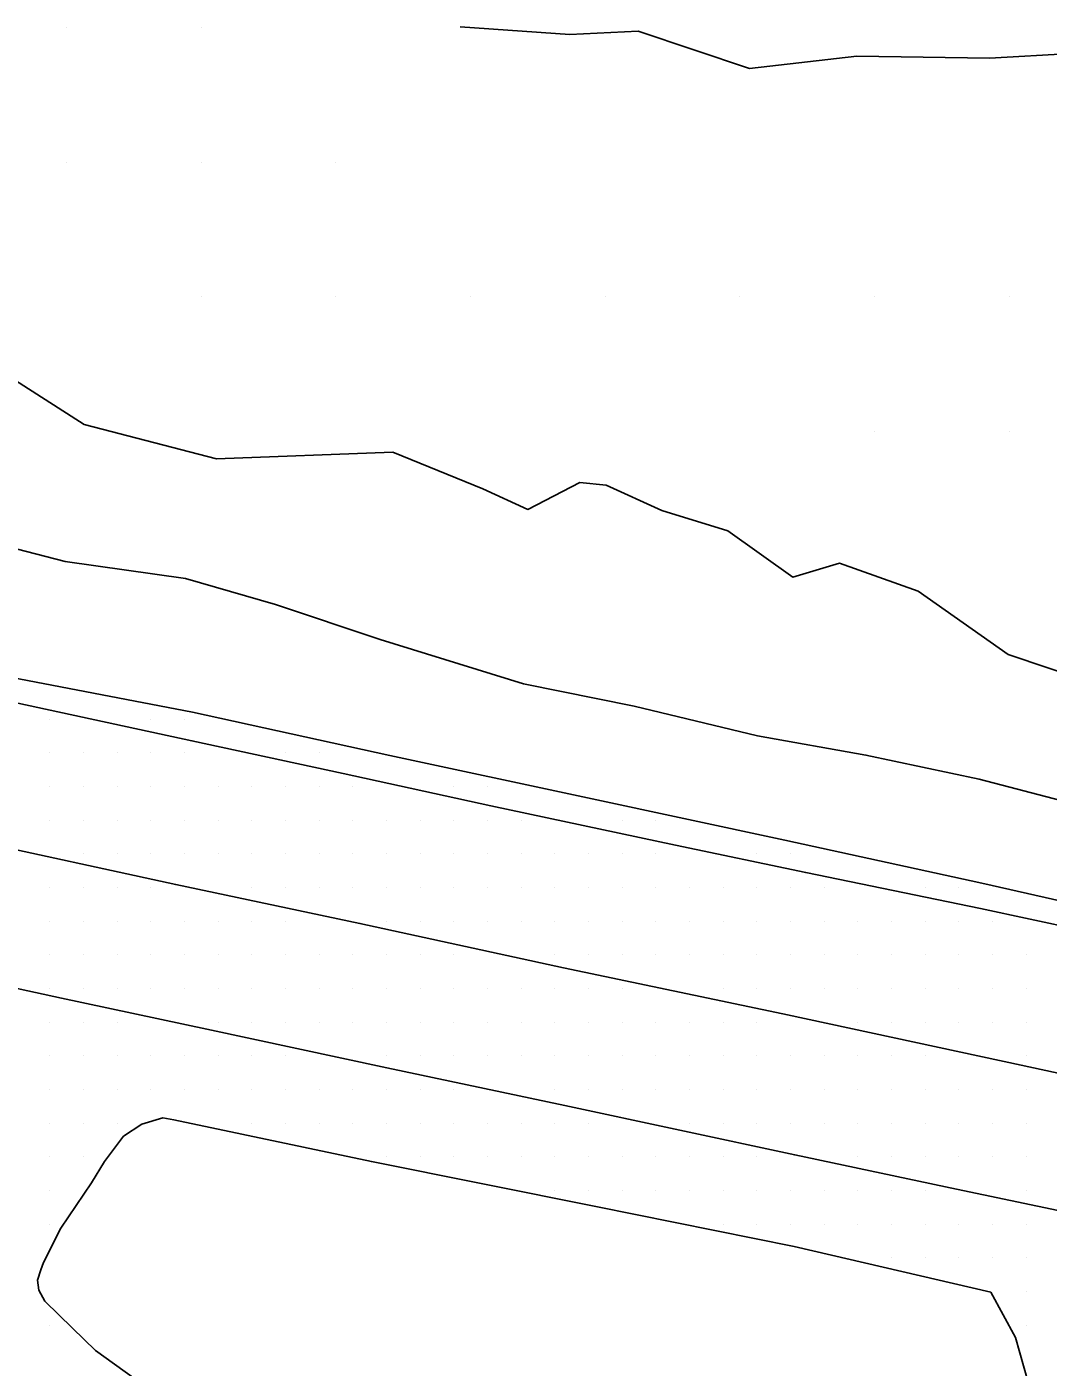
# Model space of a CAD drawing. Extents: x 1762120 to 1766775, y 709485 to 712965.
# Drawn here: x 1764097 to 1764172.9, y 712320.6 to 712420.2 of the extents above; entities that cross this region are included whole.
import ezdxf

# ---------------------------------------------------------------- set-up
doc = ezdxf.new("R2010")
doc.units = 0
for name, color, linetype in [('Exist DTM QL2 LIDAR Elevation Point', 7, 'Continuous'), ('Exist DTM Scan Elevation Point', 7, 'Continuous'), ('Exist Roads EOP', 7, 'Continuous'), ('Exist Roads EOT', 7, 'Continuous'), ('PH Exist DTM Breakline', 7, 'Continuous')]:
    doc.layers.add(name, color=color, linetype=linetype)

msp = doc.modelspace()

# ---------------------------------------------------------------- linework, layer by layer
at = {"layer": 'Exist DTM QL2 LIDAR Elevation Point'}
for p, q in [((1764099.996, 712420.146), (1764099.996, 712420.146)), ((1764109.998, 712420.146), (1764109.998, 712420.146)), ((1764099.996, 712410.144), (1764099.996, 712410.144)), ((1764109.998, 712410.144), (1764109.998, 712410.144)), ((1764119.999, 712410.144), (1764119.999, 712410.144)), ((1764109.998, 712400.143), (1764109.998, 712400.143)), ((1764119.999, 712400.143), (1764119.999, 712400.143)), ((1764130, 712400.143), (1764130, 712400.143)), ((1764140.002, 712400.143), (1764140.002, 712400.143)), ((1764150.003, 712400.143), (1764150.003, 712400.143)), ((1764160.004, 712400.143), (1764160.004, 712400.143)), ((1764170.005, 712400.143), (1764170.005, 712400.143)), ((1764160.004, 712390.142), (1764160.004, 712390.142)), ((1764170.005, 712390.142), (1764170.005, 712390.142))]:
    msp.add_line(p, q, dxfattribs=at)
at = {"layer": 'Exist DTM Scan Elevation Point'}
for p, q in [((1764098.75, 712368.75), (1764098.75, 712368.75)), ((1764106.25, 712368.75), (1764106.25, 712368.75)), ((1764108.75, 712368.75), (1764108.75, 712368.75)), ((1764098.75, 712366.25), (1764098.75, 712366.25)), ((1764101.25, 712366.25), (1764101.25, 712366.25)), ((1764103.75, 712366.25), (1764103.75, 712366.25)), ((1764106.25, 712366.25), (1764106.25, 712366.25)), ((1764108.75, 712366.25), (1764108.75, 712366.25)), ((1764116.25, 712366.25), (1764116.25, 712366.25)), ((1764118.75, 712366.25), (1764118.75, 712366.25)), ((1764098.75, 712363.75), (1764098.75, 712363.75)), ((1764101.25, 712363.75), (1764101.25, 712363.75)), ((1764103.75, 712363.75), (1764103.75, 712363.75)), ((1764106.25, 712363.75), (1764106.25, 712363.75)), ((1764108.75, 712363.75), (1764108.75, 712363.75)), ((1764111.25, 712363.75), (1764111.25, 712363.75)), ((1764113.75, 712363.75), (1764113.75, 712363.75)), ((1764116.25, 712363.75), (1764116.25, 712363.75)), ((1764118.75, 712363.75), (1764118.75, 712363.75)), ((1764121.25, 712363.75), (1764121.25, 712363.75)), ((1764128.75, 712363.75), (1764128.75, 712363.75)), ((1764131.25, 712363.75), (1764131.25, 712363.75)), ((1764098.75, 712361.25), (1764098.75, 712361.25)), ((1764101.25, 712361.25), (1764101.25, 712361.25)), ((1764103.75, 712361.25), (1764103.75, 712361.25)), ((1764106.25, 712361.25), (1764106.25, 712361.25)), ((1764108.75, 712361.25), (1764108.75, 712361.25)), ((1764111.25, 712361.25), (1764111.25, 712361.25)), ((1764113.75, 712361.25), (1764113.75, 712361.25)), ((1764116.25, 712361.25), (1764116.25, 712361.25)), ((1764118.75, 712361.25), (1764118.75, 712361.25)), ((1764121.25, 712361.25), (1764121.25, 712361.25)), ((1764123.75, 712361.25), (1764123.75, 712361.25)), ((1764126.25, 712361.25), (1764126.25, 712361.25)), ((1764128.75, 712361.25), (1764128.75, 712361.25)), ((1764131.25, 712361.25), (1764131.25, 712361.25)), ((1764133.75, 712361.25), (1764133.75, 712361.25)), ((1764141.25, 712361.25), (1764141.25, 712361.25)), ((1764143.75, 712361.25), (1764143.75, 712361.25)), ((1764101.25, 712358.75), (1764101.25, 712358.75)), ((1764103.75, 712358.75), (1764103.75, 712358.75)), ((1764106.25, 712358.75), (1764106.25, 712358.75)), ((1764108.75, 712358.75), (1764108.75, 712358.75)), ((1764111.25, 712358.75), (1764111.25, 712358.75)), ((1764113.75, 712358.75), (1764113.75, 712358.75)), ((1764116.25, 712358.75), (1764116.25, 712358.75)), ((1764118.75, 712358.75), (1764118.75, 712358.75)), ((1764121.25, 712358.75), (1764121.25, 712358.75)), ((1764123.75, 712358.75), (1764123.75, 712358.75)), ((1764126.25, 712358.75), (1764126.25, 712358.75)), ((1764128.75, 712358.75), (1764128.75, 712358.75)), ((1764131.25, 712358.75), (1764131.25, 712358.75)), ((1764133.75, 712358.75), (1764133.75, 712358.75)), ((1764136.25, 712358.75), (1764136.25, 712358.75)), ((1764138.75, 712358.75), (1764138.75, 712358.75)), ((1764141.25, 712358.75), (1764141.25, 712358.75)), ((1764143.75, 712358.75), (1764143.75, 712358.75)), ((1764151.25, 712358.75), (1764151.25, 712358.75)), ((1764153.75, 712358.75), (1764153.75, 712358.75)), ((1764098.75, 712356.25), (1764098.75, 712356.25)), ((1764101.25, 712356.25), (1764101.25, 712356.25)), ((1764103.75, 712356.25), (1764103.75, 712356.25)), ((1764106.25, 712356.25), (1764106.25, 712356.25)), ((1764113.75, 712356.25), (1764113.75, 712356.25)), ((1764116.25, 712356.25), (1764116.25, 712356.25)), ((1764118.75, 712356.25), (1764118.75, 712356.25)), ((1764121.25, 712356.25), (1764121.25, 712356.25)), ((1764123.75, 712356.25), (1764123.75, 712356.25)), ((1764126.25, 712356.25), (1764126.25, 712356.25)), ((1764128.75, 712356.25), (1764128.75, 712356.25)), ((1764131.25, 712356.25), (1764131.25, 712356.25)), ((1764133.75, 712356.25), (1764133.75, 712356.25)), ((1764136.25, 712356.25), (1764136.25, 712356.25)), ((1764138.75, 712356.25), (1764138.75, 712356.25)), ((1764141.25, 712356.25), (1764141.25, 712356.25)), ((1764143.75, 712356.25), (1764143.75, 712356.25)), ((1764146.25, 712356.25), (1764146.25, 712356.25)), ((1764148.75, 712356.25), (1764148.75, 712356.25)), ((1764151.25, 712356.25), (1764151.25, 712356.25)), ((1764153.75, 712356.25), (1764153.75, 712356.25)), ((1764156.25, 712356.25), (1764156.25, 712356.25)), ((1764163.75, 712356.25), (1764163.75, 712356.25)), ((1764166.25, 712356.25), (1764166.25, 712356.25)), ((1764098.75, 712353.75), (1764098.75, 712353.75)), ((1764101.25, 712353.75), (1764101.25, 712353.75)), ((1764103.75, 712353.75), (1764103.75, 712353.75)), ((1764106.25, 712353.75), (1764106.25, 712353.75)), ((1764108.75, 712353.75), (1764108.75, 712353.75)), ((1764111.25, 712353.75), (1764111.25, 712353.75)), ((1764113.75, 712353.75), (1764113.75, 712353.75)), ((1764116.25, 712353.75), (1764116.25, 712353.75)), ((1764123.75, 712353.75), (1764123.75, 712353.75)), ((1764126.25, 712353.75), (1764126.25, 712353.75)), ((1764128.75, 712353.75), (1764128.75, 712353.75)), ((1764131.25, 712353.75), (1764131.25, 712353.75)), ((1764133.75, 712353.75), (1764133.75, 712353.75)), ((1764136.25, 712353.75), (1764136.25, 712353.75)), ((1764138.75, 712353.75), (1764138.75, 712353.75)), ((1764141.25, 712353.75), (1764141.25, 712353.75)), ((1764143.75, 712353.75), (1764143.75, 712353.75)), ((1764146.25, 712353.75), (1764146.25, 712353.75)), ((1764148.75, 712353.75), (1764148.75, 712353.75)), ((1764151.25, 712353.75), (1764151.25, 712353.75)), ((1764153.75, 712353.75), (1764153.75, 712353.75)), ((1764156.25, 712353.75), (1764156.25, 712353.75)), ((1764158.75, 712353.75), (1764158.75, 712353.75)), ((1764161.25, 712353.75), (1764161.25, 712353.75)), ((1764163.75, 712353.75), (1764163.75, 712353.75)), ((1764166.25, 712353.75), (1764166.25, 712353.75)), ((1764168.75, 712353.75), (1764168.75, 712353.75)), ((1764098.75, 712351.25), (1764098.75, 712351.25)), ((1764101.25, 712351.25), (1764101.25, 712351.25)), ((1764103.75, 712351.25), (1764103.75, 712351.25)), ((1764106.25, 712351.25), (1764106.25, 712351.25)), ((1764108.75, 712351.25), (1764108.75, 712351.25)), ((1764111.25, 712351.25), (1764111.25, 712351.25)), ((1764113.75, 712351.25), (1764113.75, 712351.25)), ((1764116.25, 712351.25), (1764116.25, 712351.25)), ((1764118.75, 712351.25), (1764118.75, 712351.25)), ((1764121.25, 712351.25), (1764121.25, 712351.25)), ((1764123.75, 712351.25), (1764123.75, 712351.25)), ((1764126.25, 712351.25), (1764126.25, 712351.25)), ((1764128.75, 712351.25), (1764128.75, 712351.25)), ((1764136.25, 712351.25), (1764136.25, 712351.25)), ((1764138.75, 712351.25), (1764138.75, 712351.25)), ((1764141.25, 712351.25), (1764141.25, 712351.25)), ((1764143.75, 712351.25), (1764143.75, 712351.25)), ((1764146.25, 712351.25), (1764146.25, 712351.25)), ((1764148.75, 712351.25), (1764148.75, 712351.25)), ((1764151.25, 712351.25), (1764151.25, 712351.25)), ((1764153.75, 712351.25), (1764153.75, 712351.25)), ((1764156.25, 712351.25), (1764156.25, 712351.25)), ((1764158.75, 712351.25), (1764158.75, 712351.25)), ((1764161.25, 712351.25), (1764161.25, 712351.25)), ((1764163.75, 712351.25), (1764163.75, 712351.25)), ((1764166.25, 712351.25), (1764166.25, 712351.25)), ((1764168.75, 712351.25), (1764168.75, 712351.25)), ((1764171.25, 712351.25), (1764171.25, 712351.25)), ((1764098.75, 712348.75), (1764098.75, 712348.75)), ((1764101.25, 712348.75), (1764101.25, 712348.75)), ((1764103.75, 712348.75), (1764103.75, 712348.75)), ((1764106.25, 712348.75), (1764106.25, 712348.75)), ((1764108.75, 712348.75), (1764108.75, 712348.75)), ((1764111.25, 712348.75), (1764111.25, 712348.75)), ((1764113.75, 712348.75), (1764113.75, 712348.75)), ((1764116.25, 712348.75), (1764116.25, 712348.75)), ((1764118.75, 712348.75), (1764118.75, 712348.75)), ((1764121.25, 712348.75), (1764121.25, 712348.75)), ((1764123.75, 712348.75), (1764123.75, 712348.75)), ((1764126.25, 712348.75), (1764126.25, 712348.75)), ((1764128.75, 712348.75), (1764128.75, 712348.75)), ((1764131.25, 712348.75), (1764131.25, 712348.75)), ((1764133.75, 712348.75), (1764133.75, 712348.75)), ((1764136.25, 712348.75), (1764136.25, 712348.75)), ((1764138.75, 712348.75), (1764138.75, 712348.75)), ((1764141.25, 712348.75), (1764141.25, 712348.75)), ((1764148.75, 712348.75), (1764148.75, 712348.75)), ((1764151.25, 712348.75), (1764151.25, 712348.75)), ((1764153.75, 712348.75), (1764153.75, 712348.75)), ((1764156.25, 712348.75), (1764156.25, 712348.75)), ((1764158.75, 712348.75), (1764158.75, 712348.75)), ((1764161.25, 712348.75), (1764161.25, 712348.75)), ((1764163.75, 712348.75), (1764163.75, 712348.75)), ((1764166.25, 712348.75), (1764166.25, 712348.75)), ((1764168.75, 712348.75), (1764168.75, 712348.75)), ((1764171.25, 712348.75), (1764171.25, 712348.75)), ((1764098.75, 712346.25), (1764098.75, 712346.25)), ((1764101.25, 712346.25), (1764101.25, 712346.25)), ((1764103.75, 712346.25), (1764103.75, 712346.25)), ((1764111.25, 712346.25), (1764111.25, 712346.25)), ((1764113.75, 712346.25), (1764113.75, 712346.25)), ((1764116.25, 712346.25), (1764116.25, 712346.25)), ((1764118.75, 712346.25), (1764118.75, 712346.25)), ((1764121.25, 712346.25), (1764121.25, 712346.25)), ((1764123.75, 712346.25), (1764123.75, 712346.25)), ((1764126.25, 712346.25), (1764126.25, 712346.25)), ((1764128.75, 712346.25), (1764128.75, 712346.25)), ((1764131.25, 712346.25), (1764131.25, 712346.25)), ((1764133.75, 712346.25), (1764133.75, 712346.25)), ((1764136.25, 712346.25), (1764136.25, 712346.25)), ((1764138.75, 712346.25), (1764138.75, 712346.25)), ((1764141.25, 712346.25), (1764141.25, 712346.25)), ((1764143.75, 712346.25), (1764143.75, 712346.25)), ((1764146.25, 712346.25), (1764146.25, 712346.25)), ((1764148.75, 712346.25), (1764148.75, 712346.25)), ((1764151.25, 712346.25), (1764151.25, 712346.25)), ((1764158.75, 712346.25), (1764158.75, 712346.25)), ((1764161.25, 712346.25), (1764161.25, 712346.25)), ((1764163.75, 712346.25), (1764163.75, 712346.25)), ((1764166.25, 712346.25), (1764166.25, 712346.25)), ((1764168.75, 712346.25), (1764168.75, 712346.25)), ((1764171.25, 712346.25), (1764171.25, 712346.25)), ((1764098.75, 712343.75), (1764098.75, 712343.75)), ((1764101.25, 712343.75), (1764101.25, 712343.75)), ((1764103.75, 712343.75), (1764103.75, 712343.75)), ((1764106.25, 712343.75), (1764106.25, 712343.75)), ((1764108.75, 712343.75), (1764108.75, 712343.75)), ((1764111.25, 712343.75), (1764111.25, 712343.75)), ((1764113.75, 712343.75), (1764113.75, 712343.75)), ((1764116.25, 712343.75), (1764116.25, 712343.75)), ((1764123.75, 712343.75), (1764123.75, 712343.75)), ((1764126.25, 712343.75), (1764126.25, 712343.75)), ((1764128.75, 712343.75), (1764128.75, 712343.75)), ((1764131.25, 712343.75), (1764131.25, 712343.75)), ((1764133.75, 712343.75), (1764133.75, 712343.75)), ((1764136.25, 712343.75), (1764136.25, 712343.75)), ((1764138.75, 712343.75), (1764138.75, 712343.75)), ((1764141.25, 712343.75), (1764141.25, 712343.75)), ((1764143.75, 712343.75), (1764143.75, 712343.75)), ((1764146.25, 712343.75), (1764146.25, 712343.75)), ((1764148.75, 712343.75), (1764148.75, 712343.75)), ((1764151.253, 712343.749), (1764151.253, 712343.749)), ((1764153.75, 712343.75), (1764153.75, 712343.75)), ((1764156.25, 712343.75), (1764156.25, 712343.75)), ((1764158.75, 712343.75), (1764158.75, 712343.75)), ((1764161.25, 712343.75), (1764161.25, 712343.75)), ((1764163.75, 712343.75), (1764163.75, 712343.75)), ((1764171.25, 712343.75), (1764171.25, 712343.75)), ((1764098.75, 712341.25), (1764098.75, 712341.25)), ((1764101.25, 712341.25), (1764101.25, 712341.25)), ((1764103.75, 712341.25), (1764103.75, 712341.25)), ((1764106.25, 712341.25), (1764106.25, 712341.25)), ((1764108.75, 712341.25), (1764108.75, 712341.25)), ((1764111.25, 712341.25), (1764111.25, 712341.25)), ((1764113.75, 712341.25), (1764113.75, 712341.25)), ((1764116.25, 712341.25), (1764116.25, 712341.25)), ((1764118.75, 712341.25), (1764118.75, 712341.25)), ((1764121.25, 712341.25), (1764121.25, 712341.25)), ((1764123.75, 712341.25), (1764123.75, 712341.25)), ((1764126.25, 712341.25), (1764126.25, 712341.25)), ((1764128.75, 712341.25), (1764128.75, 712341.25)), ((1764136.25, 712341.25), (1764136.25, 712341.25)), ((1764138.75, 712341.25), (1764138.75, 712341.25)), ((1764141.25, 712341.25), (1764141.25, 712341.25)), ((1764143.75, 712341.25), (1764143.75, 712341.25)), ((1764146.25, 712341.25), (1764146.25, 712341.25)), ((1764148.75, 712341.25), (1764148.75, 712341.25)), ((1764151.25, 712341.25), (1764151.25, 712341.25)), ((1764153.75, 712341.25), (1764153.75, 712341.25)), ((1764156.25, 712341.25), (1764156.25, 712341.25)), ((1764158.75, 712341.25), (1764158.75, 712341.25)), ((1764161.25, 712341.25), (1764161.25, 712341.25)), ((1764163.75, 712341.25), (1764163.75, 712341.25)), ((1764166.25, 712341.25), (1764166.25, 712341.25)), ((1764168.75, 712341.25), (1764168.75, 712341.25)), ((1764171.25, 712341.25), (1764171.25, 712341.25)), ((1764098.75, 712338.75), (1764098.75, 712338.75)), ((1764101.25, 712338.75), (1764101.25, 712338.75)), ((1764103.75, 712338.75), (1764103.75, 712338.75)), ((1764113.75, 712338.75), (1764113.75, 712338.75)), ((1764116.25, 712338.75), (1764116.25, 712338.75)), ((1764118.75, 712338.75), (1764118.75, 712338.75)), ((1764121.25, 712338.75), (1764121.25, 712338.75)), ((1764123.75, 712338.75), (1764123.75, 712338.75)), ((1764126.25, 712338.75), (1764126.25, 712338.75)), ((1764128.75, 712338.75), (1764128.75, 712338.75)), ((1764131.25, 712338.75), (1764131.25, 712338.75)), ((1764133.75, 712338.75), (1764133.75, 712338.75)), ((1764136.25, 712338.75), (1764136.25, 712338.75)), ((1764138.75, 712338.75), (1764138.75, 712338.75)), ((1764146.25, 712338.75), (1764146.25, 712338.75)), ((1764148.75, 712338.75), (1764148.75, 712338.75)), ((1764151.25, 712338.75), (1764151.25, 712338.75)), ((1764153.75, 712338.75), (1764153.75, 712338.75)), ((1764156.25, 712338.75), (1764156.25, 712338.75)), ((1764158.75, 712338.75), (1764158.75, 712338.75)), ((1764161.25, 712338.75), (1764161.25, 712338.75)), ((1764163.75, 712338.75), (1764163.75, 712338.75)), ((1764166.25, 712338.75), (1764166.25, 712338.75)), ((1764168.75, 712338.75), (1764168.75, 712338.75)), ((1764171.25, 712338.75), (1764171.25, 712338.75)), ((1764098.75, 712336.25), (1764098.75, 712336.25)), ((1764101.25, 712336.25), (1764101.25, 712336.25)), ((1764123.75, 712336.25), (1764123.75, 712336.25)), ((1764126.25, 712336.25), (1764126.25, 712336.25)), ((1764128.75, 712336.25), (1764128.75, 712336.25)), ((1764131.25, 712336.25), (1764131.25, 712336.25)), ((1764133.75, 712336.25), (1764133.75, 712336.25)), ((1764136.25, 712336.25), (1764136.25, 712336.25)), ((1764138.75, 712336.25), (1764138.75, 712336.25)), ((1764141.25, 712336.25), (1764141.25, 712336.25)), ((1764143.75, 712336.25), (1764143.75, 712336.25)), ((1764146.25, 712336.25), (1764146.25, 712336.25)), ((1764148.75, 712336.25), (1764148.75, 712336.25)), ((1764151.25, 712336.25), (1764151.25, 712336.25)), ((1764158.75, 712336.25), (1764158.75, 712336.25)), ((1764161.25, 712336.25), (1764161.25, 712336.25)), ((1764163.75, 712336.25), (1764163.75, 712336.25)), ((1764166.25, 712336.25), (1764166.25, 712336.25)), ((1764168.75, 712336.25), (1764168.75, 712336.25)), ((1764171.25, 712336.25), (1764171.25, 712336.25)), ((1764098.75, 712333.75), (1764098.75, 712333.75)), ((1764136.25, 712333.75), (1764136.25, 712333.75)), ((1764138.75, 712333.75), (1764138.75, 712333.75)), ((1764141.25, 712333.75), (1764141.25, 712333.75)), ((1764143.75, 712333.75), (1764143.75, 712333.75)), ((1764146.25, 712333.75), (1764146.25, 712333.75)), ((1764148.75, 712333.75), (1764148.75, 712333.75)), ((1764151.25, 712333.75), (1764151.25, 712333.75)), ((1764153.75, 712333.75), (1764153.75, 712333.75)), ((1764156.25, 712333.75), (1764156.25, 712333.75)), ((1764158.75, 712333.75), (1764158.75, 712333.75)), ((1764161.25, 712333.75), (1764161.25, 712333.75)), ((1764163.75, 712333.75), (1764163.75, 712333.75)), ((1764171.25, 712333.75), (1764171.25, 712333.75)), ((1764098.75, 712331.25), (1764098.75, 712331.25)), ((1764148.75, 712331.25), (1764148.75, 712331.25)), ((1764151.25, 712331.25), (1764151.25, 712331.25)), ((1764153.75, 712331.25), (1764153.75, 712331.25)), ((1764156.25, 712331.25), (1764156.25, 712331.25)), ((1764158.75, 712331.25), (1764158.75, 712331.25)), ((1764161.25, 712331.25), (1764161.25, 712331.25)), ((1764163.75, 712331.25), (1764163.75, 712331.25)), ((1764166.25, 712331.25), (1764166.25, 712331.25)), ((1764168.75, 712331.25), (1764168.75, 712331.25)), ((1764171.25, 712331.25), (1764171.25, 712331.25)), ((1764161.25, 712328.75), (1764161.25, 712328.75)), ((1764163.75, 712328.75), (1764163.75, 712328.75)), ((1764166.25, 712328.75), (1764166.25, 712328.75)), ((1764168.75, 712328.75), (1764168.75, 712328.75)), ((1764171.25, 712328.75), (1764171.25, 712328.75)), ((1764171.25, 712326.25), (1764171.25, 712326.25)), ((1764098.75, 712323.75), (1764098.75, 712323.75)), ((1764171.25, 712323.75), (1764171.25, 712323.75))]:
    msp.add_line(p, q, dxfattribs=at)
at = {"layer": 'Exist Roads EOP'}
for points in [[(1764020.532, 712388.912), (1764035.045, 712385.183), (1764049.683, 712381.922), (1764064.358, 712378.838), (1764079.974, 712375.319), (1764094.62, 712372.091), (1764109.353, 712369.273), (1764124.005, 712366.053), (1764138.669, 712362.929), (1764153.324, 712359.772), (1764167.971, 712356.57), (1764182.608, 712353.273), (1764197.34, 712350.412), (1764203.003, 712350.65), (1764212.426, 712352.571), (1764219.566, 712356.98), (1764223.437, 712362.434), (1764226.904, 712368.118), (1764229.197, 712373.96)], [(1764107.142, 712339.158), (1764105.598, 712338.674), (1764104.23, 712337.777), (1764102.807, 712335.9), (1764101.838, 712334.317), (1764099.575, 712330.95), (1764098.284, 712328.412), (1764098.078, 712327.847), (1764097.843, 712327.084), (1764097.93, 712326.356), (1764098.383, 712325.539), (1764100.428, 712323.528), (1764102.141, 712321.858)], [(1764168.64, 712326.208), (1764154.014, 712329.6), (1764139.296, 712332.553), (1764122.63, 712335.896), (1764107.961, 712339.003), (1764107.142, 712339.158)], [(1764168.64, 712326.208), (1764170.463, 712322.833), (1764171.435, 712319.412), (1764172.025, 712314.78), (1764171.977, 712311.059), (1764171.108, 712306.923)]]:
    msp.add_lwpolyline(points, dxfattribs=at)
at = {"layer": 'Exist Roads EOT'}
for points in [[(1763936.9, 712404.39), (1763949.432, 712401.765), (1763961.153, 712399.203), (1763974.456, 712396.373), (1763987.24, 712393.621), (1764000.212, 712390.795), (1764012.465, 712388.156), (1764026.205, 712385.101), (1764037.224, 712382.749), (1764049.265, 712380.14), (1764066.313, 712376.495), (1764083.445, 712372.764), (1764095.454, 712370.149), (1764109.306, 712367.155), (1764120.538, 712364.717), (1764131.502, 712362.333), (1764145.221, 712359.394), (1764154.889, 712357.364), (1764167.863, 712354.686), (1764175.23, 712353.101), (1764183.759, 712351.333), (1764196.566, 712348.502)], [(1763934.85, 712393.88), (1763944.479, 712391.773), (1763958.695, 712388.702), (1763974.939, 712385.195), (1763986.293, 712382.776), (1763996.812, 712380.495), (1764022.245, 712374.912), (1764038.571, 712371.473), (1764049.555, 712369.081), (1764063.415, 712366.068), (1764079.739, 712362.586), (1764092.609, 712359.852), (1764108.103, 712356.47), (1764121.783, 712353.589), (1764136.909, 712350.3), (1764153.18, 712346.875), (1764169.623, 712343.331), (1764181.305, 712340.815), (1764211.754, 712334.157), (1764222.045, 712332.077)], [(1764226.039, 712321.038), (1764213.131, 712323.804), (1764205.036, 712325.525), (1764194.775, 712327.783), (1764180.587, 712330.8), (1764166.085, 712333.849), (1764154.067, 712336.399), (1764136.996, 712340.052), (1764123.782, 712342.872), (1764110.405, 712345.745), (1764099.612, 712348.041), (1764086.645, 712350.85), (1764073.614, 712353.61), (1764057.962, 712357.077), (1764044.476, 712359.924), (1764032.383, 712362.505), (1764024.037, 712364.308), (1764008.886, 712367.656), (1764001.432, 712369.231), (1763993.43, 712370.947)]]:
    msp.add_lwpolyline(points, dxfattribs=at)
at = {"layer": 'PH Exist DTM Breakline'}
for points in [[(1764180.769, 712418.554), (1764168.519, 712417.869), (1764158.686, 712418.002), (1764150.709, 712417.096), (1764142.432, 712419.87), (1764137.374, 712419.604), (1764129.215, 712420.187)], [(1764095.864, 712394.133), (1764101.31, 712390.657), (1764111.137, 712388.087), (1764124.223, 712388.592), (1764130.917, 712385.877), (1764134.253, 712384.343), (1764138.104, 712386.349), (1764140.064, 712386.153), (1764144.189, 712384.249), (1764149.099, 712382.745), (1764153.917, 712379.305), (1764157.4, 712380.353), (1764163.24, 712378.266), (1764169.925, 712373.574), (1764178.889, 712370.547)], [(1764092.7, 712382.333), (1764099.884, 712380.471), (1764108.824, 712379.2), (1764115.503, 712377.286), (1764123.295, 712374.677), (1764133.919, 712371.382), (1764142.146, 712369.715), (1764151.314, 712367.515), (1764159.355, 712366.094), (1764167.761, 712364.294), (1764177.144, 712361.853), (1764185.865, 712359.778), (1764193.483, 712358.253), (1764199.467, 712358.332), (1764204.896, 712357.915), (1764211.696, 712358.072), (1764214.671, 712359.874)], [(1764102.14, 712321.858), (1764105.762, 712319.276), (1764116.361, 712313.899), (1764128.847, 712308.828), (1764137.789, 712305.683), (1764146.712, 712303.049)]]:
    msp.add_lwpolyline(points, dxfattribs=at)

doc.saveas('drawing.dxf')
